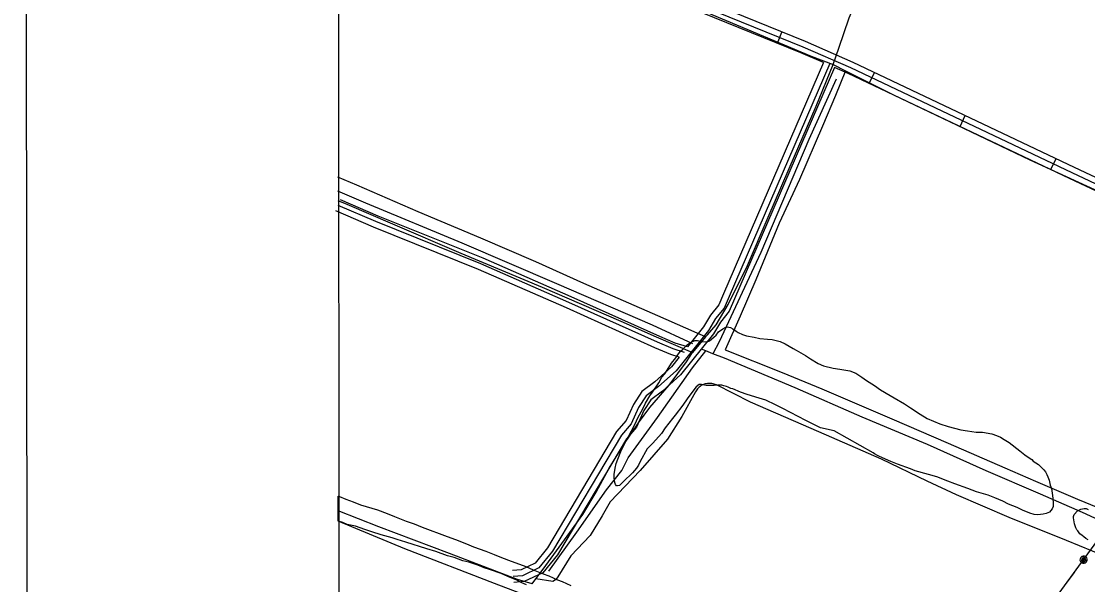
# Model space of a CAD drawing. Extents: x 3297735 to 3335592, y 670436 to 695807.
# Drawn here: x 3301069 to 3303719, y 681417 to 682817 of the extents above; entities that cross this region are included whole.
import ezdxf

# ---------------------------------------------------------------- set-up
doc = ezdxf.new("R2010")
doc.units = 0
for name, color, linetype in [('V-ANNO-SYMB', 7, 'Continuous'), ('V-DTCH-CNTR', 7, 'Continuous'), ('V-GRID-FRAM', 7, 'Continuous'), ('V-ROAD-CNTR', 7, 'Continuous'), ('V-SITE-VEGE', 7, 'Continuous'), ('V-TOPO-SHOR', 7, 'Continuous'), ('V-UTIL-LINE', 7, 'Continuous')]:
    doc.layers.add(name, color=color, linetype=linetype)

msp = doc.modelspace()

# ---------------------------------------------------------------- linework, layer by layer
at = {"layer": 'V-ANNO-SYMB'}
msp.add_lwpolyline([(3301092, 671647.5), (3334175.2, 671681.1), (3334151.9, 694597.7), (3301068.7, 694564), (3301092, 671647.5)], dxfattribs=at)
at = {"layer": 'V-DTCH-CNTR'}
msp.add_line((3302769.7, 682032.8), (3302737.5, 681994.5), dxfattribs=at)
for points in [[(3301855.3, 683220.7), (3301933.3, 683188.9), (3302136.3, 683105.7), (3302322.3, 683030), (3302520.6, 682946.3), (3302697.9, 682871.9), (3302846.8, 682808.7), (3303032.3, 682731), (3303086.7, 682709.9), (3303117.3, 682694.6)], [(3303086.7, 682709.9), (3303100.9, 682750.5), (3303127, 682825.7), (3303153.5, 682889.9), (3303191.2, 682977.7), (3303233.7, 683095.2)], [(3302769.7, 682032.8), (3302774.5, 682037.9), (3302795.6, 682062.9), (3302825.5, 682113.1), (3302873.7, 682210), (3302925, 682330.8), (3302977.8, 682451.5), (3303044.7, 682606.1), (3303086.7, 682709.9)], [(3303117.3, 682694.6), (3303092.4, 682632.9), (3303060.1, 682556.9), (3303002.9, 682423.8), (3302952.4, 682315.5), (3302894.6, 682174.7), (3302855.7, 682084.3), (3302818.6, 682000.6), (3302960.4, 681944.3), (3303058.6, 681903.8), (3303232.7, 681829.3), (3303373, 681769), (3303513.2, 681707)], [(3303117.3, 682694.6), (3303238.7, 682633.8), (3303393.1, 682559.7), (3303575.4, 682473.2), (3303787.4, 682376.4), (3303970.7, 682293), (3304207.4, 682185.9), (3304279.7, 682151.6)], [(3302769.7, 682032.8), (3302650.6, 682085.6), (3302467.2, 682165.9), (3302347.5, 682219.7), (3302210.9, 682278.5), (3302055.2, 682343.8), (3301902.7, 682410.1), (3301855.8, 682430.3)], [(3301855.8, 682372.1), (3301878.1, 682362.9), (3301991.1, 682313.8), (3302161.2, 682241), (3302363.6, 682156.3), (3302558.8, 682072.1), (3302647.1, 682033.4), (3302737.5, 681994.5)], [(3303513.2, 681707), (3303589.7, 681674.6), (3303694.5, 681629.3), (3303809.1, 681582.3), (3303889.2, 681665.3), (3303948.2, 681725.9), (3304005.1, 681783.4), (3304041.6, 681827.2), (3304067.6, 681866.1), (3304104.8, 681921.9), (3304156.9, 681972.7), (3304203.8, 682019), (3304223.4, 682042.5), (3304255.9, 682100.9), (3304279.7, 682151.6)], [(3302338.3, 681418.7), (3302348.1, 681431.8), (3302366, 681455.5), (3302432.5, 681546.5), (3302464.9, 681591.5), (3302497.4, 681647.3), (3302530, 681706.8), (3302566.7, 681765.7), (3302602.9, 681818.9), (3302631, 681857.2), (3302679.5, 681912.8), (3302721.9, 681970.5), (3302737.5, 681994.5)], [(3302796.5, 681913.4), (3302793.9, 681914.6), (3302791.2, 681915.6), (3302788.4, 681916.3), (3302785.6, 681916.9), (3302782.7, 681917.3), (3302779.9, 681917.4), (3302777, 681917.4), (3302774.1, 681917.1), (3302771.3, 681916.6), (3302768.5, 681915.9), (3302765.8, 681915), (3302763.1, 681913.9), (3302760.6, 681912.6), (3302758.1, 681911.1), (3302755.8, 681909.4), (3302753.6, 681907.5), (3302751.5, 681905.5), (3302749.6, 681903.4), (3302747.9, 681901.1), (3302746.3, 681898.7), (3302745, 681896.1), (3302710.8, 681834.6), (3302675.1, 681778.3), (3302607, 681700.8), (3302532.2, 681623), (3302512.9, 681587.8), (3302483.1, 681538.9), (3302434.4, 681488.6), (3302402.7, 681436.8), (3302401.1, 681434.3)], [(3305175.6, 680897.6), (3305169.1, 680900.5), (3305108.8, 680926.7), (3304993.2, 680974.8), (3304848.7, 681030.6), (3304695.6, 681091.2), (3304559.9, 681145.9), (3304409.9, 681214.2), (3304253.4, 681287.3), (3304105.9, 681349.9), (3303973.4, 681408.1), (3303867.6, 681452.8), (3303770.6, 681484.6), (3303764.1, 681486.7), (3303666.5, 681526.7), (3303524.1, 681583.5), (3303393.7, 681640.6), (3303320.7, 681674.5), (3303207.3, 681728.7), (3303051.2, 681796.7), (3302881.1, 681870.5), (3302796.5, 681913.4)], [(3302338.3, 681418.7), (3302302.3, 681429.8), (3302132.9, 681494.7), (3301957, 681560.3), (3301856.3, 681600.1)], [(3302401.1, 681434.3), (3302396.7, 681428.9), (3302390.1, 681424.7), (3302348.1, 681431.8)]]:
    msp.add_lwpolyline(points, dxfattribs=at)
at = {"layer": 'V-GRID-FRAM'}
msp.add_lwpolyline([(3301851.4, 693996.5), (3333375, 694028.6), (3333401.5, 675844.1), (3301862, 675812)], close=True, dxfattribs=at)
at = {"layer": 'V-ROAD-CNTR'}
for p, q in [((3302948.1, 682762.9), (3302959.4, 682790.7)), ((3303176.4, 682663.2), (3303189.2, 682690.3)), ((3303402.2, 682556), (3303415.1, 682583.1)), ((3303628.1, 682448.9), (3303641, 682476))]:
    msp.add_line(p, q, dxfattribs=at)
for points in [[(3305744.3, 681547.9), (3305602.6, 681613.4), (3305519.6, 681655.3), (3305270.6, 681749.9), (3304947.5, 681881.9), (3304354.8, 682143), (3304198.6, 682213.3), (3303687.1, 682454.1), (3303136.7, 682715.2), (3303018, 682766.8), (3302462, 682993.1), (3301853, 683246)], [(3305738, 681534.3), (3305596.1, 681599.9), (3305513.6, 681641.6), (3305265.1, 681736), (3304941.6, 681868.1), (3304348.7, 682129.3), (3304192.4, 682199.6), (3303680.7, 682440.5), (3303130.5, 682701.5), (3303012.2, 682753), (3302456.3, 682979.2), (3301853, 683229.8)], [(3303062.9, 682714.6), (3303006.4, 682739.2), (3302450.6, 682965.4), (3301853, 683213.5)], [(3303062.9, 682714.6), (3302814.4, 682139.6), (3302802.8, 682112.2), (3302781.9, 682086.9), (3302764.6, 682057.7), (3302724.5, 682007.8)], [(3303078.5, 682712.6), (3302828.2, 682133.7), (3302815.7, 682104.4), (3302794.3, 682078.3), (3302777, 682049.1), (3302696.2, 681948.5), (3302652.8, 681909.3), (3302622.1, 681886.6), (3302603.3, 681857.4), (3302584.9, 681816.5), (3302560.6, 681788.6), (3302389.3, 681500.1), (3302355.5, 681458.6), (3302314.9, 681439.3), (3302291.4, 681437.1)], [(3303090.5, 682702.6), (3302841.9, 682127.8), (3302828.7, 682096.5), (3302806.6, 682069.6), (3302789.3, 682040.6), (3302707.1, 681938.2), (3302662.3, 681897.7), (3302633.2, 681876.2), (3302616.5, 681850.2), (3302597.7, 681808.3), (3302572.8, 681779.8), (3302401.6, 681491.5), (3302365.1, 681446.5), (3302319, 681424.6), (3302292.8, 681422.2)], [(3305538.5, 681612.2), (3305507.5, 681627.9), (3305259.6, 681722), (3304935.8, 681854.3), (3304342.6, 682115.6), (3304186.1, 682186), (3303674.3, 682427), (3303124.3, 682687.9), (3303090.5, 682702.6)], [(3302724.5, 682007.8), (3302694, 682017.2), (3302655.8, 682033.6), (3302435.8, 682132.3), (3302216.4, 682228.3), (3301955.4, 682333.3), (3301862.4, 682373.4)], [(3302704.3, 681982.6), (3302683.6, 681989), (3302643.8, 682006.1), (3302423.6, 682104.9), (3302204.8, 682200.6), (3301943.9, 682305.6), (3301850.5, 682345.9)], [(3302717.5, 681994.2), (3302688.8, 682003.1), (3302649.8, 682019.9), (3302429.7, 682118.6), (3302210.6, 682214.5), (3301949.6, 682319.4), (3301856.4, 682359.6)], [(3302704.3, 681982.6), (3302685.3, 681958.8), (3302643.2, 681920.9), (3302610.9, 681897), (3302590.1, 681864.5), (3302572.1, 681824.7), (3302548.4, 681797.5), (3302376.9, 681508.7), (3302346, 681470.7), (3302310.9, 681454), (3302290, 681452)]]:
    msp.add_lwpolyline(points, dxfattribs=at)
at = {"layer": 'V-SITE-VEGE'}
for p, q in [((3301856.3, 681575.3), (3301856.3, 681637)), ((3301856.3, 681637), (3301859.9, 681635.8)), ((3301859.9, 681635.8), (3301875, 681629.1)), ((3301875, 681629.1), (3301893.3, 681623.2)), ((3301893.3, 681623.2), (3301911.7, 681615.6)), ((3301911.7, 681615.6), (3301953.9, 681602.9)), ((3301953.9, 681602.9), (3301977.8, 681593.6)), ((3301857.2, 681574.9), (3301856.3, 681575.3)), ((3301867.6, 681571.5), (3301857.2, 681574.9)), ((3301977.8, 681593.6), (3301996.1, 681586.1)), ((3301996.1, 681586.1), (3302025.6, 681575.2)), ((3302025.6, 681575.2), (3302045.5, 681568.4)), ((3301878.7, 681566.5), (3301867.6, 681571.5)), ((3301899.5, 681562.1), (3301878.7, 681566.5)), ((3301922.6, 681553.7), (3301899.5, 681562.1)), ((3301940.1, 681548.6), (3301922.6, 681553.7)), ((3301963.3, 681541), (3301940.1, 681548.6)), ((3302045.5, 681568.4), (3302065.4, 681560.1)), ((3302065.4, 681560.1), (3302127.5, 681536.6)), ((3301990.4, 681533.3), (3301963.3, 681541)), ((3302003.1, 681529.1), (3301990.4, 681533.3)), ((3302024.6, 681522.3), (3302003.1, 681529.1)), ((3302076.5, 681506.2), (3302024.6, 681522.3)), ((3302127.5, 681536.6), (3302148.2, 681529)), ((3302148.2, 681529), (3302175.2, 681518.1)), ((3302098.8, 681499.4), (3302076.5, 681506.2)), ((3302128.2, 681488.5), (3302098.8, 681499.4)), ((3302175.2, 681518.1), (3302192.7, 681511.4)), ((3302192.7, 681511.4), (3302223, 681500.4)), ((3302223, 681500.4), (3302244.5, 681492)), ((3302145, 681484.2), (3302128.2, 681488.5)), ((3302166.5, 681476.6), (3302145, 681484.2)), ((3302180.9, 681473.1), (3302166.5, 681476.6)), ((3302203.2, 681465.5), (3302180.9, 681473.1)), ((3302244.5, 681492), (3302258, 681486.2)), ((3302258, 681486.2), (3302279.5, 681477.8)), ((3302279.5, 681477.8), (3302322.5, 681461.8)), ((3302219.1, 681458.8), (3302203.2, 681465.5)), ((3302235, 681453.7), (3302219.1, 681458.8)), ((3302261.3, 681444.5), (3302235, 681453.7)), ((3302278, 681437), (3302261.3, 681444.5)), ((3302322.5, 681461.8), (3302340.8, 681453.5)), ((3302340.8, 681453.5), (3302366.3, 681443.5)), ((3302366.3, 681443.5), (3302379.8, 681439.2)), ((3302300.3, 681427.8), (3302278, 681437)), ((3302313, 681421.9), (3302300.3, 681427.8)), ((3302324.9, 681416.9), (3302313, 681421.9)), ((3302379.8, 681439.2), (3302401.3, 681429.2)), ((3302401.3, 681429.2), (3302413.2, 681425)), ((3302413.2, 681425), (3302434.7, 681415))]:
    msp.add_line(p, q, dxfattribs=at)
for points in [[(3302555.9, 681663.3), (3302551, 681662.6), (3302548.6, 681662.7), (3302545.5, 681665.9), (3302544, 681670.8), (3302542.6, 681682.8), (3302542.7, 681690.8), (3302544.6, 681706.8), (3302547.2, 681718), (3302551.4, 681729.1), (3302558.9, 681748.2), (3302566.4, 681764.1), (3302577.2, 681783.2), (3302594.6, 681816.6), (3302601.2, 681831.7), (3302613.6, 681853.9), (3302620.3, 681868.2), (3302631, 681886.4), (3302637.6, 681895.1), (3302653.2, 681918.9), (3302660.7, 681932.4), (3302668.1, 681941.1), (3302678.7, 681956.9), (3302685.3, 681967.2), (3302696, 681980.7), (3302699.3, 681985.4), (3302706.7, 681996.5), (3302713.2, 682002), (3302723.8, 682013.1), (3302731.9, 682019.3), (3302743.2, 682023.9), (3302749.6, 682023.8), (3302760, 682021.3), (3302773.6, 682021), (3302779.3, 682023.3), (3302789.8, 682032), (3302795.6, 682037.5), (3302802.1, 682045.4), (3302812.7, 682053.2), (3302818.3, 682056.3), (3302823.2, 682057.8), (3302831.9, 682056.1), (3302837.5, 682052.8), (3302845.4, 682047), (3302851, 682043.7), (3302861.3, 682038.7), (3302871.6, 682035.3), (3302890.8, 682031.8), (3302904.4, 682029.2), (3302923.6, 682027.2), (3302935.6, 682026.2), (3302954.7, 682021.1), (3302967.5, 682015.3), (3302987.3, 682003.7), (3302995.2, 681999.5), (3303018.3, 681986.3), (3303030.1, 681978.1), (3303049.2, 681966.6), (3303062.7, 681960.7), (3303086.6, 681955.5), (3303103.4, 681952.8), (3303128.2, 681948.4), (3303143.3, 681942.5), (3303158.4, 681932.6), (3303169.5, 681924.4)], [(3303169.5, 681924.4), (3303189.3, 681912), (3303204.3, 681901.4), (3303228.9, 681887.3), (3303238.4, 681881.5), (3303263.8, 681866.7), (3303278.9, 681856.8), (3303303.5, 681841.1), (3303320.9, 681830.4), (3303351.9, 681817.1), (3303372.6, 681810.3), (3303403.8, 681801.7), (3303420.5, 681799), (3303442.1, 681796.3), (3303458.1, 681796), (3303481.3, 681791.6), (3303492.5, 681787.4), (3303502.8, 681783.2), (3303511.5, 681778.2), (3303524.2, 681770), (3303551.1, 681749.5), (3303563, 681739.7), (3303576.4, 681730.6), (3303580.4, 681728.1), (3303584.3, 681724.1), (3303597, 681715.8), (3303610.4, 681702.8), (3303614.3, 681697.1), (3303618.2, 681690.6), (3303620.5, 681685), (3303623.6, 681676.9), (3303626.6, 681664), (3303629.6, 681656), (3303631.7, 681638.3), (3303633.2, 681631.1), (3303633.8, 681619.8), (3303633.7, 681611), (3303631.2, 681605.4), (3303624.6, 681597.5), (3303616.5, 681593.7), (3303608.5, 681592.2), (3303595.6, 681590.8), (3303586.8, 681591), (3303575.7, 681594.4), (3303557.4, 681601.9), (3303543.9, 681608.6), (3303522.4, 681617), (3303508.9, 681624.4), (3303489, 681632.8), (3303472.3, 681639.5), (3303442.8, 681648), (3303421.3, 681655.6), (3303389.4, 681667.3), (3303371.9, 681674.1), (3303344.8, 681684.9), (3303324.1, 681690.9), (3303290.6, 681700.3), (3303279.4, 681704.5), (3303246.8, 681716.3), (3303230.1, 681723), (3303209.4, 681732.2), (3303199.1, 681737.2), (3303189.5, 681742.1), (3303186.4, 681744.6), (3303089.6, 681799.2), (3303055.2, 681807), (3303018.7, 681825.2), (3302961.5, 681855.1), (3302943.2, 681864.2), (3302919.4, 681875.8), (3302902.6, 681880.9), (3302873.1, 681889.5), (3302856.4, 681895.4), (3302837.3, 681903.7), (3302832.5, 681904.6), (3302825.4, 681907.9), (3302821.4, 681909.6), (3302815, 681911.3), (3302810.2, 681913), (3302799.8, 681913.2), (3302791, 681911.7), (3302770.9, 681912.1), (3302759.8, 681914.7), (3302753.4, 681914.8), (3302746, 681908.5), (3302737.8, 681898.2), (3302723.9, 681879.2), (3302713.2, 681863.4), (3302694.3, 681838.1), (3302687.8, 681830.2), (3302668.9, 681806.4), (3302659.9, 681793), (3302638.6, 681768.5), (3302624.7, 681754.3), (3302607.4, 681723.4), (3302603.2, 681713.8), (3302598.3, 681706.7), (3302587.7, 681694.9), (3302565.6, 681673.6), (3302561.6, 681668.9), (3302555.9, 681663.3)], [(3303720.9, 681528.5), (3303715, 681531.3), (3303709.6, 681536.2), (3303706.2, 681539.1), (3303699.8, 681543.4), (3303694.8, 681550.7), (3303692.8, 681553.2), (3303689.9, 681558), (3303686.4, 681568.3), (3303684.3, 681582.9), (3303684.3, 681586.3), (3303686.2, 681591.7), (3303694.4, 681600.1), (3303702.2, 681604.6), (3303710.5, 681606.6), (3303715.9, 681606.2), (3303720.8, 681603.8)]]:
    msp.add_lwpolyline(points, dxfattribs=at)
at = {"layer": 'V-TOPO-SHOR'}
for points in [[(3303094.2, 682673.2), (3303026.4, 682523.3), (3302906.8, 682242.4), (3302803.4, 682020.3), (3302788, 681991.1)], [(3302738.1, 682015.6), (3302637.3, 682062.3), (3302400.1, 682164.6), (3302164.3, 682265.5), (3301925.1, 682365.1), (3301855.8, 682395.4)], [(3305180.1, 680949.6), (3305029.9, 681015.5), (3304818.6, 681105), (3304597.4, 681205.7), (3304353, 681324.6), (3304171.6, 681400.6), (3303974.6, 681483.6), (3303835.4, 681537.5), (3303809.8, 681549.2), (3303706.6, 681596.1), (3303602.4, 681641.8), (3303467.4, 681699.8), (3303321.6, 681765.5), (3303158.6, 681833.6), (3302992.3, 681906.5), (3302816.4, 681979.6), (3302788, 681991.1), (3302770.7, 681998.1), (3302759.8, 682002.5)], [(3302379.6, 681450.2), (3302449.3, 681547.2), (3302523.2, 681653), (3302561.8, 681701.1), (3302577.5, 681732.5), (3302649.9, 681832.1), (3302737.2, 681955.6), (3302770.7, 681998.1)], [(3304379.7, 680585.8), (3304206.5, 680654), (3304016.2, 680730.8), (3303778.9, 680823.5), (3303548.3, 680912), (3303325.9, 681000.3), (3303138.3, 681072.2), (3302911.9, 681161.3), (3302690.2, 681248.9), (3302423.5, 681351.7), (3302244.7, 681420.1), (3302021.7, 681506.3), (3301856.3, 681574.6)]]:
    msp.add_lwpolyline(points, dxfattribs=at)
at = {"layer": 'V-UTIL-LINE'}
for points in [[(3301860.2, 678854.6), (3302749.5, 680157.2), (3303450, 681122.8), (3303793.6, 681594.8), (3304457.9, 682546.7), (3304818.3, 683067.2), (3305153.9, 683550.9), (3305511.9, 684225.7)], [(3303709.3, 681479.1), (3303706.5, 681479.1), (3303707.8, 681477.2), (3303710.5, 681477.2), (3303711.9, 681479.7), (3303709.3, 681481.9), (3303704.7, 681481.2), (3303703.8, 681477.1), (3303706.8, 681473.3), (3303711.4, 681473.7), (3303714.7, 681476.7), (3303714.4, 681481.5), (3303710.2, 681485), (3303702.1, 681484.3), (3303700.6, 681481.2), (3303700.4, 681477.7), (3303701.7, 681474.4), (3303704, 681471.8), (3303707.2, 681470.3), (3303710.7, 681470.2), (3303714, 681471.4), (3303716.6, 681473.8), (3303718.1, 681476.9), (3303718.2, 681480.5), (3303717, 681483.7), (3303714.6, 681486.3), (3303711.4, 681487.8), (3303707.9, 681487.9), (3303704.6, 681486.7), (3303702.1, 681484.3)], [(3303666.4, 681420), (3303686.4, 681447.5)]]:
    msp.add_lwpolyline(points, dxfattribs=at)

doc.saveas('drawing.dxf')
